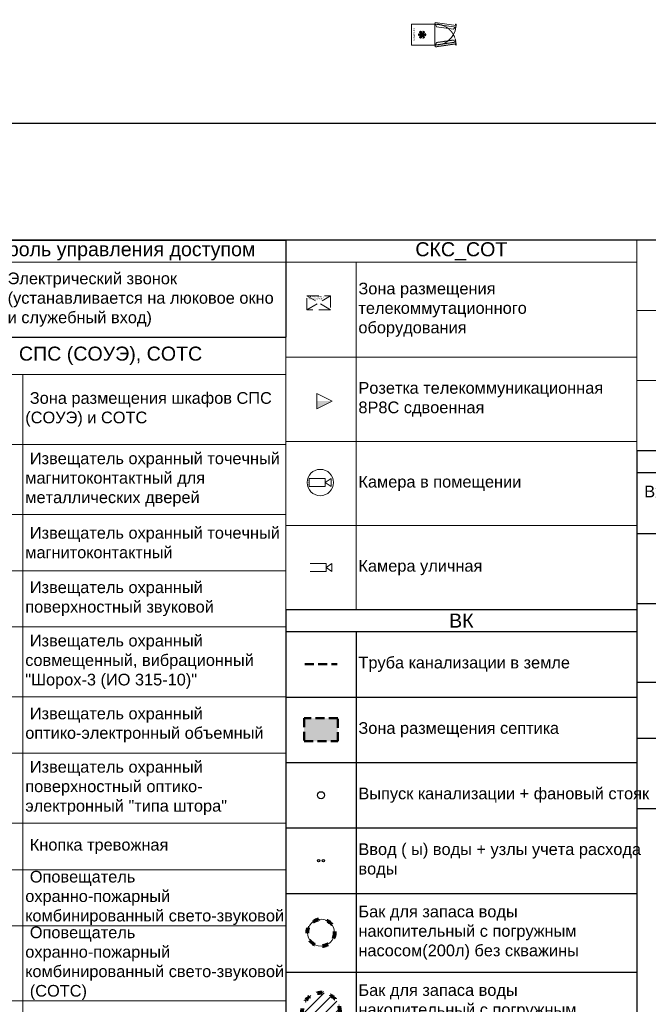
# Model space of a CAD drawing. Header units: millimetres. Extents: x -692150 to 2662533, y -95416 to 65084.
# Tile 467 of 656: x 379 to 13817, y -43801 to -22735. Entities that reach past the tile are written whole.
import ezdxf
from ezdxf import colors
from ezdxf.entities.mleader import LeaderData, LeaderLine
from ezdxf.math import Vec2, Vec3

# ---------------------------------------------------------------- set-up
doc = ezdxf.new("R2010")
doc.units = ezdxf.units.MM
doc.set_wipeout_variables(frame=1)
for name, pattern in [('( Hidden )', [0.375, 0.25, -0.125]), ('ACAD_ISO03W100', [30, 12, -18]), ('CACHE', [375, 250, -125]), ('HIDDENX2', [19.05, 12.7, -6.35])]:
    doc.linetypes.add(name, pattern=pattern)
doc.layers.get('Defpoints').update_dxf_attribs({"color": 30})
doc.layers.add('09_АР_Мебель', color=7, linetype='Continuous', lineweight=9, true_color=0x000000)
doc.layers.add('1. ПОДЛОЖКА', color=7, linetype='Continuous', lineweight=0, true_color=0x9b9292)
doc.layers.add('11_АР_Номер мебели', color=1, linetype='Continuous', lineweight=13, plot=False)
for name, color, linetype, lineweight in [('20_АР_Сантехника', 250, 'Continuous', 0), ('Свет', 7, 'Continuous', 35), ('СОТ', 7, 'Continuous', 9)]:
    doc.layers.add(name, color=color, linetype=linetype, lineweight=lineweight)
doc.layers.add('Wipeout', color=7, linetype='Continuous')
doc.layers.add('ВК', color=7, linetype='Continuous')
doc.styles.add('_ТЕКСТОВЫЙ', font='arial.ttf', dxfattribs={"width": 0.8})
doc.styles.add('AEP', font='arial.ttf')
doc.styles.add('HVAC_AEP', font='arial.ttf')
doc.styles.add('SB', font='mipgost.shx')
doc.styles.get("Standard").update_dxf_attribs({"font": 'arial.ttf'})

# ---------------------------------------------------------------- blocks, each defined once
blk = doc.blocks.new('A$C718078F5')
at = {"layer": 'ВК', "color": 162, "linetype": 'HIDDENX2', "lineweight": 50, "ltscale": 15, "true_color": 0x002eb8}
blk.add_lwpolyline([(-687, 0), (0, 0)], dxfattribs=at)
blk = doc.blocks.new('A$C7FEF6D7D')
at = {"layer": 'ВК', "lineweight": 30, "true_color": 0xffffff}
h = blk.add_hatch(color=7, dxfattribs=at)
h.dxf.hatch_style = 1
h.paths.add_polyline_path([(0, 0), (719, 0), (719, 490), (0, 490)])
at = {"layer": 'ВК', "color": 162, "linetype": 'HIDDENX2', "lineweight": 50, "ltscale": 15, "true_color": 0x002eb8}
blk.add_lwpolyline([(0, 0), (719, 0), (719, 490), (0, 490)], close=True, dxfattribs=at)
blk = doc.blocks.new('A$C27AF37FD')
at = {"layer": 'ВК', "color": 6, "lineweight": 30}
blk.add_circle((-61, -44), 75, dxfattribs=at)
blk = doc.blocks.new('A$C562C2BC0')
at = {"layer": 'ВК', "color": 1, "lineweight": 30, "true_color": 0xff0a0a}
blk.add_circle((-101, 25), 25, dxfattribs=at)
at = {"layer": 'ВК', "color": 170, "lineweight": 30}
blk.add_circle((0, 25), 25, dxfattribs=at)
blk = doc.blocks.new('A$C0CBB4A9A')
at = {"layer": '1. ПОДЛОЖКА'}
blk.add_circle((0, 0), 290, dxfattribs=at)
at = {"layer": 'ВК', "color": 30, "linetype": 'ACAD_ISO03W100', "lineweight": 80, "ltscale": 10, "true_color": 0xff8000}
blk.add_circle((0, 0), 290, dxfattribs=at)
blk = doc.blocks.new('A$C071C39A0')
at = {"true_color": 0xff8000}
h = blk.add_hatch(dxfattribs=at)
h.set_pattern_fill('ANSI31', color=30, scale=50)
h.set_pattern_definition([(45, (-15265.88, 49237.48), (-112.2532, 112.2532), [])])
edge = h.paths.add_edge_path()
edge.add_arc((0, 0), 400, 0, 360)
at = {"layer": 'ВК', "color": 30, "linetype": 'ACAD_ISO03W100', "lineweight": 80, "ltscale": 10, "true_color": 0xff8000}
blk.add_circle((0, 0), 400, dxfattribs=at)
blk = doc.blocks.new('A$C31D87A00')
at = {"layer": '1. ПОДЛОЖКА', "flags": 128}
for points in [[(0, -159), (0, 159, -0.088516), (179, 190, -0.216396), (231, 156), (443, 178)], [(0, 159), (0, -159, 0.088516), (179, -190, 0.236942), (231, -156), (443, -178)], [(231, 156, 0.100176), (231, -156, -2.834723)], [(280, 122), (280, -122, 0.234943), (548, -166, 0.79706), (548, 165, 0.235162), (280, 122, 0.760119)]]:
    blk.add_lwpolyline(points, format="xyb", dxfattribs=at)
blk.add_lwpolyline([(280, 112), (280, -113, 0.238364), (546, -158, 0.798234), (546, 157, 0.238588)], format="xyb", close=True, dxfattribs=at)
at = {"layer": '1. ПОДЛОЖКА'}
blk.add_circle((132, 0), 15, dxfattribs=at)
at = {"layer": '20_АР_Сантехника', "flags": 128}
for points in [[(0, -159), (0, 159, -0.088516), (179, 190, -0.216396), (231, 156), (443, 178)], [(0, 159), (0, -159, 0.088516), (179, -190, 0.236942), (231, -156), (443, -178)], [(231, 156, 0.100176), (231, -156, -2.834723)], [(280, 122), (280, -122, 0.234943), (548, -166, 0.79706), (548, 165, 0.235162), (280, 122, 0.760119)]]:
    blk.add_lwpolyline(points, format="xyb", dxfattribs=at)
blk.add_lwpolyline([(280, 112), (280, -113, 0.238364), (546, -158, 0.798234), (546, 157, 0.238588)], format="xyb", close=True, dxfattribs=at)
at = {"layer": '20_АР_Сантехника'}
blk.add_circle((132, 0), 15, dxfattribs=at)
blk = doc.blocks.new('A$C13E67AF4')
at = {"layer": '1. ПОДЛОЖКА', "flags": 128}
for points in [[(240, 160), (0, 0), (240, -160)], [(240, 160), (443, 178)], [(240, -160), (240, 160)], [(240, -160), (443, -178)]]:
    blk.add_lwpolyline(points, dxfattribs=at)
blk.add_lwpolyline([(280, 122), (280, -122, 0.234943), (548, -166, 0.79706), (548, 165, 0.235162), (280, 122, 0.760119)], format="xyb", dxfattribs=at)
blk.add_lwpolyline([(280, 112), (280, -113, 0.238364), (546, -158, 0.798234), (546, 157, 0.238588)], format="xyb", close=True, dxfattribs=at)
at = {"layer": '1. ПОДЛОЖКА'}
blk.add_circle((132, 0), 15, dxfattribs=at)
at = {"layer": '20_АР_Сантехника', "flags": 128}
for points in [[(240, 160), (0, 0), (240, -160)], [(240, 160), (443, 178)], [(240, -160), (240, 160)], [(240, -160), (443, -178)]]:
    blk.add_lwpolyline(points, dxfattribs=at)
blk.add_lwpolyline([(280, 122), (280, -122, 0.234943), (548, -166, 0.79706), (548, 165, 0.235162), (280, 122, 0.760119)], format="xyb", dxfattribs=at)
blk.add_lwpolyline([(280, 112), (280, -113, 0.238364), (546, -158, 0.798234), (546, 157, 0.238588)], format="xyb", close=True, dxfattribs=at)
at = {"layer": '20_АР_Сантехника'}
blk.add_circle((132, 0), 15, dxfattribs=at)
blk = doc.blocks.new('A$C62AB405E')
at = {"layer": '1. ПОДЛОЖКА', "flags": 128}
for points in [[(-240, 0), (240, 0, -0.414214), (300, -60), (300, -440, -0.414214), (240, -500), (-240, -500, -0.414214), (-300, -440), (-300, -60, -0.414214)], [(-240, -73), (240, -73, -0.414214), (270, -103), (270, -440, -0.414214), (240, -470), (-240, -470, -0.414214), (-270, -440), (-270, -103, -0.414214)], [(35, -207, -0.967996), (-58, -207, -0.967996)]]:
    blk.add_lwpolyline(points, format="xyb", close=True, dxfattribs=at)
blk.add_lwpolyline([(-284, 0), (284, 0), (284, -38), (-284, -38)], close=True, dxfattribs=at)
at = {"layer": '20_АР_Сантехника', "flags": 128}
for points in [[(-240, 0), (240, 0, -0.414214), (300, -60), (300, -440, -0.414214), (240, -500), (-240, -500, -0.414214), (-300, -440), (-300, -60, -0.414214)], [(-240, -73), (240, -73, -0.414214), (270, -103), (270, -440, -0.414214), (240, -470), (-240, -470, -0.414214), (-270, -440), (-270, -103, -0.414214)], [(35, -207, -0.967996), (-58, -207, -0.967996)]]:
    blk.add_lwpolyline(points, format="xyb", close=True, dxfattribs=at)
blk.add_lwpolyline([(-284, 0), (284, 0), (284, -38), (-284, -38)], close=True, dxfattribs=at)
blk = doc.blocks.new('*T191')
at = {"color": 0, "linetype": 'ByBlock', "lineweight": -2, "transparency": 16777216}
for p, q in [((0, 0), (7500, 0)), ((0, 0), (0, -13803)), ((7500, 0), (7500, -13803)), ((0, -470), (7500, -470)), ((1500, -470), (1500, -13803)), ((0, -1870), (7500, -1870)), ((0, -3270), (7500, -3270)), ((0, -4670), (7500, -4670)), ((0, -6070), (7500, -6070)), ((0, -7753), (7500, -7753)), ((0, -9435), (7500, -9435)), ((0, -10835), (7500, -10835)), ((0, -12235), (7500, -12235)), ((0, -13803), (7500, -13803))]:
    blk.add_line(p, q, dxfattribs=at)
at = {"color": 0, "lineweight": 15, "transparency": 16777216}
for name, p in [('A$C718078F5', (1093, -1170)), ('A$C7FEF6D7D', (390, -2815)), ('A$C27AF37FD', (811, -3926)), ('A$C562C2BC0', (800, -5395)), ('A$C0CBB4A9A', (750, -6912)), ('A$C071C39A0', (750, -8594)), ('A$C31D87A00', (410, -10135)), ('A$C13E67AF4', (410, -11535)), ('A$C62AB405E', (750, -12769))]:
    blk.add_blockref(name, p, dxfattribs=at)
at = {"color": 0, "lineweight": 15, "transparency": 16777216, "style": 'HVAC_AEP'}
for s, insert, char_height, width, attachment_point in [('{\\C256;ВК}', (3750, -235), 300, 7497, 5), ('Труба канализации в земле', (1550, -1170), 250, 5900, 4), ('Зона размещения септика', (1550, -2570), 250, 5900, 4), ('Выпуск канализации + фановый стояк', (1550, -3970), 250, 5900, 4), ('Ввод ( ы) воды + узлы учета расхода^Jводы', (1550, -5370), 250, 5900, 4), ('Бак для запаса воды накопительный с погружным насосом(200л) без скважины', (1550, -6912), 250, 5900, 4), ('Бак для запаса воды накопительный с погружным насосом(100л) со скважиной', (1550, -8594), 250, 5900, 4), ('Унитаз', (1550, -10135), 250, 5900, 4), ('Унитаз угловой', (1550, -11535), 250, 5900, 4), ('Раковина прямоугольная с зеркалом', (1550, -13019), 250, 5900, 4)]:
    blk.add_mtext(s, dxfattribs=dict(at, insert=insert, char_height=char_height, width=width, attachment_point=attachment_point))
blk = doc.blocks.new('A$C0FE146CA')
at = {"layer": '1. ПОДЛОЖКА', "flags": 128}
for points in [[(0, 0), (-289, -185)], [(-289, -185), (0, 0)], [(0, 0), (287, -187)], [(16, -25), (0, 0)], [(-289, -185), (-302, -316), (-298, -352), (-283, -386), (-260, -418), (-229, -446), (-191, -469), (-148, -486), (-101, -496), (48, -500), (96, -496), (143, -486), (187, -469), (224, -446), (256, -418), (279, -386), (293, -352), (298, -316), (287, -187)], [(-273, -210), (-289, -185)], [(-273, -210), (16, -25)], [(-227, -114), (-227, -114)], [(222, -114), (222, -114)], [(187, -469), (143, -486)], [(224, -446), (187, -469)]]:
    blk.add_lwpolyline(points, dxfattribs=at)
blk.add_lwpolyline([(187, -167), (158, -151), (124, -138), (87, -130), (47, -127), (-92, -130), (-129, -138), (-163, -151), (-191, -167), (-214, -186), (-229, -207), (-237, -226), (-241, -314), (-238, -337), (-229, -357), (-214, -378), (-191, -397), (-163, -413), (-129, -426), (-92, -434), (47, -437), (87, -434), (124, -426), (158, -413), (187, -397), (209, -378), (225, -357), (234, -336), (237, -314), (233, -226), (225, -207), (209, -186)], close=True, dxfattribs=at)
blk.add_lwpolyline([(41, -261, -0.967996), (-51, -261, -0.967996)], format="xyb", close=True, dxfattribs=at)
at = {"layer": '20_АР_Сантехника', "flags": 128}
for points in [[(0, 0), (-289, -185)], [(-289, -185), (0, 0)], [(0, 0), (287, -187)], [(16, -25), (0, 0)], [(-289, -185), (-302, -316), (-298, -352), (-283, -386), (-260, -418), (-229, -446), (-191, -469), (-148, -486), (-101, -496), (48, -500), (96, -496), (143, -486), (187, -469), (224, -446), (256, -418), (279, -386), (293, -352), (298, -316), (287, -187)], [(-273, -210), (-289, -185)], [(-273, -210), (16, -25)], [(-227, -114), (-227, -114)], [(222, -114), (222, -114)], [(187, -469), (143, -486)], [(224, -446), (187, -469)]]:
    blk.add_lwpolyline(points, dxfattribs=at)
blk.add_lwpolyline([(187, -167), (158, -151), (124, -138), (87, -130), (47, -127), (-92, -130), (-129, -138), (-163, -151), (-191, -167), (-214, -186), (-229, -207), (-237, -226), (-241, -314), (-238, -337), (-229, -357), (-214, -378), (-191, -397), (-163, -413), (-129, -426), (-92, -434), (47, -437), (87, -434), (124, -426), (158, -413), (187, -397), (209, -378), (225, -357), (234, -336), (237, -314), (233, -226), (225, -207), (209, -186)], close=True, dxfattribs=at)
blk.add_lwpolyline([(41, -261, -0.967996), (-51, -261, -0.967996)], format="xyb", close=True, dxfattribs=at)
blk = doc.blocks.new('A$C436D765E')
at = {"layer": '09_АР_Мебель', "lineweight": 0}
for radius in [200, 150]:
    blk.add_circle((0, 0), radius, dxfattribs=at)
at = {"layer": '1. ПОДЛОЖКА'}
for radius in [200, 150]:
    blk.add_circle((0, 0), radius, dxfattribs=at)
at = {"layer": 'ВК', "color": 162, "lineweight": 30, "true_color": 0x002eb8}
for radius in [200, 150]:
    blk.add_circle((0, 0), radius, dxfattribs=at)
blk = doc.blocks.new('Мойка кухонная LIGHT')
at = {"layer": '09_АР_Мебель'}
for p, q in [((600, 0), (0, 0)), ((0, 0), (0, -600)), ((600, 0), (600, -600)), ((38, -545), (38, -55)), ((247, -138), (38, -138)), ((545, -38), (55, -38)), ((75, -495), (75, -204)), ((242, -174), (105, -174)), ((286, -79), (238, -152)), ((267, -122), (244, -157)), ((281, -131), (257, -165)), ((277, -138), (257, -138)), ((279, -174), (259, -174)), ((314, -97), (264, -170)), ((278, -88), (278, -91)), ((278, -119), (278, -135)), ((279, -148), (280, -308)), ((322, -88), (320, -308)), ((495, -174), (321, -174)), ((562, -138), (322, -138)), ((525, -204), (525, -495)), ((562, -55), (562, -545)), ((0, -600), (600, -600)), ((545, -562), (55, -562)), ((495, -525), (105, -525))]:
    blk.add_line(p, q, dxfattribs=at)
at = {"layer": '09_АР_Мебель', "linetype": 'ACAD_ISO03W100'}
for p, q in [((0, -600), (0, -1199)), ((30, -1199), (30, -600)), ((-1, -1200), (29, -1200))]:
    blk.add_line(p, q, dxfattribs=at)
at = {"layer": '09_АР_Мебель'}
for centre, radius, start, end in [((55, -55), 16.5, 90, 180), ((105, -204), 30, 90, 180), ((251, -161), 15.6, 145.9419, 325.9419), ((251, -161), 7.92, 145.9419, 325.9419), ((300, -242), 49.5, 114.986, 246.1598), ((274, -126), 8.34, 324.796, 147.0877), ((300, -88), 27.5, 322.5533, 199.6478), ((300, -88), 22, 358.8541, 181.1459), ((300, -88), 16.5, 324.796, 147.0877), ((300, -242), 49.5, 293.8402, 65.014), ((495, -204), 30, 0, 90), ((545, -55), 16.5, 0, 90), ((300, -242), 34.7, 126.7617, 234.3842), ((300, -242), 28.7, 157.0247, 202.9753), ((278, -233), 4.95, 75.0783, 157.0247), ((278, -251), 4.95, 202.9753, 288.3082), ((300, -308), 19.8, 180, 0), ((300, -242), 34.7, 305.6158, 53.2383), ((322, -251), 4.95, 251.6918, 337.0247), ((322, -233), 4.95, 22.9753, 104.9217), ((300, -242), 28.7, 337.0247, 22.9753), ((55, -545), 16.5, 180, 270), ((105, -495), 30, 180, 270), ((495, -495), 30, 270, 0), ((545, -545), 16.5, 270, 0)]:
    blk.add_arc(centre, radius, start, end, dxfattribs=at)
at = {"layer": '09_АР_Мебель', "linetype": 'ACAD_ISO03W100'}
blk.add_arc((16, -615), 584, 271.3957, 1.4851, dxfattribs=at)
at = {"layer": '1. ПОДЛОЖКА'}
for points in [[(0, 0), (600, 0), (600, -600), (0, -600)], [(516, -183), (31, -183), (31, -548), (516, -548)]]:
    blk.add_lwpolyline(points, close=True, dxfattribs=at)
blk.add_circle((285, -321), 49.6, dxfattribs=at)
at = {"flags": 1}
for tag, p in [('ДОП_ИНФОРМАЦИЯ', (190, 15)), ('КОД_ОБОРУДОВАНИЯ', (190, 67)), ('ДОГОВОР', (622, -94))]:
    blk.add_attdef(tag, p, '', height=25, dxfattribs=at)
at = {"layer": '09_АР_Мебель', "linetype": 'Continuous', "insert": (300, -467), "char_height": 35, "attachment_point": 5}
blk.add_mtext_dynamic_manual_height_columns('{\\C7;КУХОННАЯ ТУМБА НАПОЛЬНАЯ С МОЙКОЙ}', width=537.47, gutter_width=12.5, heights=[0], dxfattribs=at)
at = {"layer": '11_АР_Номер мебели'}
blk.add_attdef('Номер', (78, -701), '', height=100, dxfattribs=at)
blk = doc.blocks.new('*T205')
at = {"color": 0, "linetype": 'ByBlock', "lineweight": 9, "transparency": 16777216}
for p, q in [((0, 0), (7500, 0)), ((0, 0), (0, -4500)), ((1500, 0), (1500, -4500)), ((7500, 0), (7500, -4500)), ((0, -1500), (7500, -1500)), ((0, -3000), (7500, -3000)), ((0, -4500), (7500, -4500))]:
    blk.add_line(p, q, dxfattribs=at)
at = {"color": 0, "transparency": 16777216}
for name, p in [('A$C0FE146CA', (752, -500)), ('A$C436D765E', (750, -2250)), ('Мойка кухонная LIGHT', (450, -3150))]:
    blk.add_blockref(name, p, dxfattribs=at)
at = {"color": 0, "transparency": 16777216, "char_height": 250, "width": 5900, "attachment_point": 4, "style": 'HVAC_AEP'}
for s, insert in [('Раковина угловая с зеркалом', (1550, -750)), ('Водонагреватель электрический', (1550, -2250)), ('Раковина встроенная в тумбу (комната персонала) ', (1550, -3750))]:
    blk.add_mtext(s, dxfattribs=dict(at, insert=insert))
blk = doc.blocks.new('_Dot')
at = {"color": 0, "linetype": 'ByBlock', "lineweight": -2}
blk.add_line((-0.5, 0), (-1, 0), dxfattribs=at)
at = {"color": 0, "linetype": 'ByBlock', "const_width": 0.5}
blk.add_lwpolyline([(-0.25, 0, 1), (0.25, 0, 1)], format="xyb", close=True, dxfattribs=at)
blk = doc.blocks.new('A$C64025408')
at = {"layer": 'Свет', "true_color": 0xe5e878}
h = blk.add_hatch(color=61, dxfattribs=at)
h.dxf.hatch_style = 1
h.paths.add_polyline_path([(-300, -300), (300, -300), (300, 300), (-300, 300)])
at = {"layer": 'Свет', "color": 52, "true_color": 0xc8c92d}
blk.add_lwpolyline([(-300, -300), (300, -300), (300, 300), (-300, 300)], close=True, dxfattribs=at)
blk = doc.blocks.new('*T690')
at = {"color": 0, "linetype": 'ByBlock', "lineweight": -2, "transparency": 16777216}
for p, q in [((0, 0), (7500, 0)), ((0, 0), (0, -7654)), ((7500, 0), (7500, -7654)), ((0, -470), (7500, -470)), ((0, -1770), (1500, -1770)), ((1500, -1770), (1500, -4954)), ((0, -3270), (7500, -3270)), ((0, -4954), (7500, -4954)), ((0, -6154), (7500, -6154)), ((1500, -6154), (1500, -7654)), ((0, -7654), (7500, -7654))]:
    blk.add_line(p, q, dxfattribs=at)
at = {"color": 0, "linetype": 'ByBlock', "lineweight": 9, "transparency": 16777216}
blk.add_line((1500, -1770), (7500, -1770), dxfattribs=at)
at = {"color": 0, "lineweight": 15, "transparency": 16777216}
for p in [(750, -2520), (750, -4112)]:
    blk.add_blockref('A$C64025408', p, dxfattribs=at)
at = {"color": 0, "lineweight": 15, "transparency": 16777216, "style": 'HVAC_AEP'}
for s, insert, char_height, width, attachment_point in [('Освещение ', (3750, -235), 300, 7497, 5), ('Входной модуль, клиентская зона, бэк зона, сан.узел.', (3750, -1120), 250, 7497, 5), ('Тип №1. Светильник^Jсветодиодный накладной,^J595х595мм', (1550, -2520), 250, 5900, 4), ('Тип №1. Светильник^Jсветодиодный накладной,^J595х595мм, аварийного освещения {\\C256;с БАП(блоком аварийного питания)}.', (1550, -4112), 250, 5900, 4), ('Наружное освещение.', (3750, -5554), 250, 7497, 5), ('Тип №2. Светильник^Jсветодиодный накладной,^Jпрямоугольный', (1550, -6904), 250, 5900, 4)]:
    blk.add_mtext(s, dxfattribs=dict(at, insert=insert, char_height=char_height, width=width, attachment_point=attachment_point))
blk = doc.blocks.new('A$C039304F4')
at = {"true_color": 0x1f42c1}
h = blk.add_hatch(color=162, dxfattribs=at)
h.dxf.hatch_style = 1
h.paths.add_polyline_path([(-300, 0), (0, 0), (0, 300), (-300, 300)])
h.paths.add_polyline_path([(-49, 150, -1), (-251, 150, -1)], flags=16)
at = {"lineweight": 0, "true_color": 0xed1f24}
h = blk.add_hatch(color=240, dxfattribs=at)
h.dxf.hatch_style = 1
edge = h.paths.add_edge_path()
edge.add_arc((-150, 150), 101, 0, 360)
at = {"color": 162, "true_color": 0x1f42c1}
blk.add_lwpolyline([(-300, 0), (0, 0), (0, 300), (-300, 300)], close=True, dxfattribs=at)
at = {"color": 240, "lineweight": 0, "true_color": 0xed1f24}
blk.add_circle((-150, 150), 101, dxfattribs=at)
blk = doc.blocks.new('*T700')
at = {"color": 0, "linetype": 'ByBlock', "lineweight": -2, "transparency": 16777216}
for p, q in [((0, 0), (7497, 0)), ((0, 0), (0, -2069.6667)), ((7497, 0), (7497, -2069.6667)), ((1498.5, -469.6667), (1498.5, -2069.6667)), ((0, -2069.6667), (7497, -2069.6667))]:
    blk.add_line(p, q, dxfattribs=at)
at = {"color": 0, "linetype": 'ByBlock', "lineweight": 9, "transparency": 16777216}
blk.add_line((0, -469.6667), (7497, -469.6667), dxfattribs=at)
at = {"color": 0, "lineweight": 15, "transparency": 16777216, "xscale": 2, "yscale": 2, "zscale": 2}
blk.add_blockref('A$C039304F4', (1049.25, -1569.6667), dxfattribs=at)
at = {"color": 0, "lineweight": 15, "transparency": 16777216, "style": 'HVAC_AEP'}
for s, insert, char_height, width, attachment_point in [('{\\C256;Контроль управления доступом}', (3748.5, -234.83335), 300, 7494, 5), ('Электрический звонок (устанавливается на люковое окно и служебный вход)', (1548.5, -1269.6667), 250, 5898.5, 4)]:
    blk.add_mtext(s, dxfattribs=dict(at, insert=insert, char_height=char_height, width=width, attachment_point=attachment_point))
blk = doc.blocks.new('холодильник 450 х 500х1000')
at = {"layer": '09_АР_Мебель'}
for p, q in [((20089, 2542), (20024, 2097)), ((20061, 2091), (20127, 2537)), ((20067, 2533), (20088, 2529)), ((20096, 2542), (20069, 2546)), ((20127, 2537), (20089, 2542)), ((20098, 2541), (20096, 2542)), ((20171, 2491), (20116, 2122)), ((20124, 2522), (20171, 2491)), ((20063, 2106), (20116, 2122)), ((20024, 2097), (20061, 2091)), ((20061, 2091), (20511, 2091)), ((20061, 1591), (20061, 2091)), ((20511, 2091), (20511, 1591)), ((20210, 1842), (20219, 1846)), ((20218, 1829), (20210, 1842)), ((20210, 1791), (20218, 1804)), ((20219, 1786), (20210, 1791)), ((20214, 1849), (20221, 1862)), ((20219, 1846), (20214, 1849)), ((20214, 1784), (20219, 1786)), ((20221, 1771), (20214, 1784)), ((20216, 1840), (20226, 1846)), ((20219, 1834), (20216, 1840)), ((20216, 1793), (20219, 1799)), ((20226, 1786), (20216, 1793)), ((20234, 1838), (20218, 1829)), ((20218, 1804), (20234, 1795)), ((20219, 1851), (20223, 1857)), ((20226, 1846), (20219, 1851)), ((20234, 1842), (20219, 1834)), ((20219, 1799), (20234, 1791)), ((20219, 1782), (20226, 1786)), ((20223, 1776), (20219, 1782)), ((20221, 1862), (20226, 1859)), ((20226, 1773), (20221, 1771)), ((20223, 1857), (20230, 1853)), ((20230, 1780), (20223, 1776)), ((20226, 1859), (20226, 1869)), ((20226, 1869), (20241, 1869)), ((20226, 1764), (20226, 1773)), ((20241, 1764), (20226, 1764)), ((20230, 1853), (20230, 1865)), ((20230, 1865), (20237, 1865)), ((20230, 1768), (20230, 1780)), ((20237, 1768), (20230, 1768)), ((20252, 1831), (20234, 1842)), ((20245, 1831), (20234, 1838)), ((20234, 1791), (20252, 1801)), ((20234, 1795), (20245, 1801)), ((20237, 1865), (20237, 1849)), ((20237, 1849), (20256, 1838)), ((20256, 1795), (20237, 1784)), ((20237, 1784), (20237, 1768)), ((20240, 1829), (20245, 1831)), ((20247, 1816), (20240, 1829)), ((20240, 1804), (20247, 1816)), ((20245, 1801), (20240, 1804)), ((20241, 1869), (20241, 1851)), ((20241, 1851), (20252, 1844)), ((20252, 1788), (20241, 1782)), ((20241, 1782), (20241, 1764)), ((20245, 1827), (20252, 1831)), ((20249, 1821), (20245, 1827)), ((20245, 1806), (20249, 1812)), ((20252, 1801), (20245, 1806)), ((20260, 1827), (20249, 1821)), ((20260, 1823), (20249, 1816)), ((20249, 1816), (20260, 1810)), ((20249, 1812), (20260, 1806)), ((20252, 1844), (20252, 1850)), ((20252, 1850), (20266, 1850)), ((20252, 1783), (20252, 1788)), ((20266, 1783), (20252, 1783)), ((20256, 1838), (20256, 1846)), ((20256, 1846), (20263, 1846)), ((20256, 1786), (20256, 1795)), ((20263, 1786), (20256, 1786)), ((20278, 1816), (20260, 1827)), ((20271, 1816), (20260, 1823)), ((20260, 1806), (20278, 1816)), ((20260, 1810), (20271, 1816)), ((20262, 1881), (20270, 1894)), ((20278, 1872), (20262, 1881)), ((20262, 1752), (20278, 1761)), ((20270, 1739), (20262, 1752)), ((20263, 1846), (20263, 1834)), ((20263, 1834), (20282, 1823)), ((20282, 1810), (20263, 1799)), ((20263, 1799), (20263, 1786)), ((20266, 1850), (20273, 1862)), ((20273, 1771), (20266, 1783)), ((20278, 1842), (20267, 1848)), ((20267, 1848), (20267, 1836)), ((20267, 1836), (20278, 1829)), ((20278, 1803), (20267, 1797)), ((20267, 1797), (20267, 1784)), ((20267, 1784), (20278, 1791)), ((20271, 1889), (20268, 1883)), ((20268, 1883), (20271, 1889)), ((20282, 1874), (20268, 1883)), ((20282, 1874), (20268, 1883)), ((20268, 1750), (20282, 1759)), ((20271, 1744), (20268, 1750)), ((20270, 1894), (20278, 1889)), ((20278, 1743), (20270, 1739)), ((20271, 1889), (20282, 1883)), ((20271, 1851), (20275, 1857)), ((20271, 1851), (20275, 1857)), ((20282, 1844), (20271, 1851)), ((20282, 1844), (20271, 1851)), ((20271, 1782), (20282, 1789)), ((20275, 1776), (20271, 1782)), ((20282, 1750), (20271, 1744)), ((20273, 1862), (20278, 1859)), ((20278, 1773), (20273, 1771)), ((20282, 1853), (20275, 1857)), ((20275, 1857), (20282, 1853)), ((20282, 1780), (20275, 1776)), ((20278, 1889), (20278, 1895)), ((20278, 1895), (20293, 1895)), ((20278, 1859), (20278, 1872)), ((20278, 1829), (20278, 1842)), ((20278, 1791), (20278, 1803)), ((20278, 1761), (20278, 1773)), ((20278, 1738), (20278, 1743)), ((20293, 1738), (20278, 1738)), ((20282, 1883), (20282, 1891)), ((20282, 1891), (20289, 1891)), ((20282, 1874), (20282, 1853)), ((20282, 1853), (20282, 1874)), ((20282, 1823), (20282, 1844)), ((20282, 1789), (20282, 1810)), ((20282, 1759), (20282, 1780)), ((20282, 1741), (20282, 1750)), ((20289, 1741), (20282, 1741)), ((20289, 1891), (20289, 1883)), ((20289, 1883), (20300, 1889)), ((20289, 1874), (20304, 1883)), ((20304, 1883), (20289, 1874)), ((20289, 1874), (20289, 1853)), ((20289, 1874), (20289, 1853)), ((20289, 1853), (20297, 1857)), ((20289, 1853), (20297, 1857)), ((20289, 1844), (20300, 1851)), ((20300, 1851), (20289, 1844)), ((20289, 1844), (20289, 1823)), ((20289, 1823), (20308, 1834)), ((20308, 1799), (20289, 1810)), ((20289, 1810), (20289, 1789)), ((20289, 1789), (20300, 1782)), ((20297, 1776), (20289, 1780)), ((20289, 1780), (20289, 1759)), ((20289, 1759), (20304, 1750)), ((20300, 1744), (20289, 1750)), ((20289, 1750), (20289, 1741)), ((20293, 1895), (20293, 1889)), ((20293, 1889), (20301, 1894)), ((20309, 1881), (20293, 1872)), ((20293, 1872), (20293, 1859)), ((20293, 1859), (20298, 1862)), ((20304, 1848), (20293, 1842)), ((20293, 1842), (20293, 1829)), ((20293, 1829), (20304, 1836)), ((20312, 1827), (20293, 1816)), ((20293, 1816), (20312, 1806)), ((20293, 1803), (20293, 1791)), ((20304, 1797), (20293, 1803)), ((20293, 1791), (20304, 1784)), ((20298, 1771), (20293, 1773)), ((20293, 1773), (20293, 1761)), ((20293, 1761), (20309, 1752)), ((20301, 1739), (20293, 1743)), ((20293, 1743), (20293, 1738)), ((20300, 1851), (20297, 1857)), ((20297, 1857), (20300, 1851)), ((20300, 1782), (20297, 1776)), ((20298, 1862), (20305, 1850)), ((20305, 1783), (20298, 1771)), ((20300, 1889), (20304, 1883)), ((20300, 1889), (20304, 1883)), ((20304, 1750), (20300, 1744)), ((20301, 1894), (20309, 1881)), ((20312, 1823), (20301, 1816)), ((20301, 1816), (20312, 1810)), ((20309, 1752), (20301, 1739)), ((20304, 1836), (20304, 1848)), ((20304, 1784), (20304, 1797)), ((20305, 1850), (20319, 1850)), ((20319, 1783), (20305, 1783)), ((20308, 1834), (20308, 1846)), ((20308, 1846), (20315, 1846)), ((20308, 1786), (20308, 1799)), ((20315, 1786), (20308, 1786)), ((20323, 1821), (20312, 1827)), ((20323, 1816), (20312, 1823)), ((20312, 1810), (20323, 1816)), ((20312, 1806), (20323, 1812)), ((20315, 1838), (20334, 1849)), ((20315, 1846), (20315, 1838)), ((20334, 1784), (20315, 1795)), ((20315, 1795), (20315, 1786)), ((20319, 1844), (20330, 1851)), ((20319, 1850), (20319, 1844)), ((20338, 1842), (20319, 1831)), ((20319, 1831), (20326, 1827)), ((20326, 1806), (20319, 1801)), ((20319, 1801), (20338, 1791)), ((20330, 1782), (20319, 1788)), ((20319, 1788), (20319, 1783)), ((20326, 1827), (20323, 1821)), ((20323, 1812), (20326, 1806)), ((20332, 1829), (20325, 1816)), ((20325, 1816), (20332, 1804)), ((20338, 1838), (20327, 1831)), ((20327, 1831), (20332, 1829)), ((20332, 1804), (20327, 1801)), ((20327, 1801), (20338, 1795)), ((20330, 1851), (20330, 1869)), ((20330, 1869), (20345, 1869)), ((20330, 1764), (20330, 1782)), ((20345, 1764), (20330, 1764)), ((20334, 1849), (20334, 1865)), ((20334, 1865), (20341, 1865)), ((20334, 1768), (20334, 1784)), ((20341, 1768), (20334, 1768)), ((20352, 1834), (20338, 1842)), ((20353, 1829), (20338, 1838)), ((20338, 1795), (20353, 1804)), ((20338, 1791), (20352, 1799)), ((20341, 1865), (20341, 1853)), ((20341, 1853), (20349, 1857)), ((20349, 1776), (20341, 1780)), ((20341, 1780), (20341, 1768)), ((20345, 1869), (20345, 1859)), ((20345, 1859), (20350, 1862)), ((20352, 1851), (20345, 1846)), ((20345, 1846), (20356, 1840)), ((20356, 1793), (20345, 1786)), ((20345, 1786), (20352, 1782)), ((20350, 1771), (20345, 1773)), ((20345, 1773), (20345, 1764)), ((20349, 1857), (20352, 1851)), ((20352, 1782), (20349, 1776)), ((20350, 1862), (20358, 1849)), ((20358, 1784), (20350, 1771)), ((20356, 1840), (20352, 1834)), ((20352, 1799), (20356, 1793)), ((20358, 1849), (20353, 1846)), ((20353, 1846), (20361, 1842)), ((20361, 1842), (20353, 1829)), ((20353, 1804), (20361, 1791)), ((20361, 1791), (20353, 1786)), ((20353, 1786), (20358, 1784)), ((20511, 1591), (20061, 1591))]:
    blk.add_line(p, q, dxfattribs=at)
at = {"layer": '09_АР_Мебель', "color": 254, "linetype": '( Hidden )', "lineweight": 0, "ltscale": 2}
for p, q in [((20445, 2537), (20482, 2542)), ((20511, 2091), (20445, 2537)), ((20473, 2541), (20475, 2542)), ((20475, 2542), (20503, 2546)), ((20482, 2542), (20548, 2097)), ((20505, 2533), (20484, 2529)), ((20447, 2522), (20401, 2491)), ((20401, 2491), (20455, 2122)), ((20508, 2106), (20455, 2122)), ((20548, 2097), (20511, 2091))]:
    blk.add_line(p, q, dxfattribs=at)
for centre, radius, start, end in [((20495, 2105), 435, 96.6457, 181.7792), ((20504, 2539), 7.03, 277.6249, 99.2248)]:
    blk.add_arc(centre, radius, start, end, dxfattribs=at)
at = {"layer": '09_АР_Мебель'}
blk.add_arc((20068, 2539), 7.03, 80.7752, 262.3751, dxfattribs=at)
at = {"layer": '09_АР_Мебель', "lineweight": 0}
blk.add_arc((20076, 2105), 435, 358.2208, 83.3543, dxfattribs=at)
at = {"layer": '1. ПОДЛОЖКА'}
blk.add_lwpolyline([(20061, 1591), (20511, 1591), (20511, 2091), (20061, 2091)], close=True, dxfattribs=at)
for points in [[(20353, 1804), (20218, 1804)], [(20258, 1827), (20334, 1780)], [(20268, 1771), (20323, 1837)], [(20302, 1747), (20288, 1867)]]:
    blk.add_lwpolyline(points, dxfattribs=at)
at = {"layer": '09_АР_Мебель', "insert": (20286, 1629), "char_height": 26.25, "attachment_point": 2, "rotation": 180}
blk.add_mtext_dynamic_manual_height_columns('{\\C7;ХОЛОДИЛЬНИК}', width=500, gutter_width=12.5, heights=[0], dxfattribs=at)
blk = doc.blocks.new('Коммутационный шкаф настенный')
at = {"color": 240, "linetype": 'CACHE', "lineweight": 9, "true_color": 0xed1f24}
for p, q in [((500, 300), (0, 600)), ((0, 300), (500, 600))]:
    blk.add_line(p, q, dxfattribs=at)
blk.add_lwpolyline([(0, 600), (500, 600), (500, 300), (0, 300)], close=True, dxfattribs=at)
at = {"layer": '1. ПОДЛОЖКА', "color": 240, "linetype": 'CACHE', "lineweight": -2, "true_color": 0xed1f24}
for p, q in [((500, 300), (0, 600)), ((0, 300), (500, 600))]:
    blk.add_line(p, q, dxfattribs=at)
blk.add_lwpolyline([(0, 600), (500, 600), (500, 300), (0, 300)], close=True, dxfattribs=at)
at = {"layer": 'СОТ', "color": 240, "linetype": 'CACHE', "lineweight": -2, "true_color": 0xed1f24}
for p, q in [((500, 300), (0, 600)), ((0, 300), (500, 600))]:
    blk.add_line(p, q, dxfattribs=at)
blk.add_lwpolyline([(0, 600), (500, 600), (500, 300), (0, 300)], close=True, dxfattribs=at)
at = {"layer": '09_АР_Мебель', "insert": (22, 591), "char_height": 26.25, "attachment_point": 1}
blk.add_mtext_dynamic_manual_height_columns('{\\C7;КОММУТАЦИОННОЕ\\PОБОРУДОВАНИЕ}', width=836.21, gutter_width=12.5, heights=[0], dxfattribs=at)
at = {"layer": 'СОТ', "flags": 1}
for tag, p in [('ДОП_ИНФОРМАЦИЯ', (0, 676)), ('КОД_ОБОРУДОВАНИЯ', (0, 729)), ('ДОГОВОР', (3, 628))]:
    blk.add_attdef(tag, p, '', height=25, dxfattribs=at)
blk = doc.blocks.new('lvs-02')
at = {"linetype": 'ByBlock', "lineweight": -2}
h = blk.add_hatch(color=0, dxfattribs=at)
h.dxf.hatch_style = 1
h.paths.add_polyline_path([(0, 0), (0, -2), (4, 0)])
at = {"color": 0, "linetype": 'ByBlock', "lineweight": -2}
for p, q in [((0, 2), (0, -2)), ((0, -2), (0, 2)), ((0, 2), (4, 0)), ((4, 0), (0, -2))]:
    blk.add_line(p, q, dxfattribs=at)
at = {"ltscale": 100, "style": 'SB'}
blk.add_attdef('НАИМЕНОВАНИЕ', (0, 1.5), '', height=0.25, dxfattribs=at)
blk = doc.blocks.new('*E1401')
blk.add_wipeout([(0, -2), (0, 2), (8, 2), (8, -2)]).dxf.layer = 'Wipeout'
blk.add_wipeout([(8, 0), (11, 2), (11, -2)]).dxf.layer = 'Wipeout'
blk = doc.blocks.new('A$C055B66AC')
at = {"layer": 'СОТ', "color": 10, "ltscale": 20, "xscale": 85.44921875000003, "yscale": 85.44921875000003, "zscale": 8.544921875}
blk.add_blockref('*E1401', (-39, 212), dxfattribs=at)
at = {"color": 10, "lineweight": 15, "ltscale": 100}
blk.add_circle((440, 211), 564, dxfattribs=at)
at = {"layer": 'СОТ', "color": 10, "linetype": 'ByBlock', "lineweight": -2}
for p, q in [((-39, 41), (-39, 383)), ((-39, 383), (645, 383)), ((645, 41), (-39, 41)), ((645, 212), (901, 383)), ((645, 383), (645, 41)), ((901, 41), (645, 212)), ((901, 383), (901, 41))]:
    blk.add_line(p, q, dxfattribs=at)
at = {"layer": 'СОТ', "color": 10, "ltscale": 100}
for p in [(-39, 297), (-39, 212), (-39, 126)]:
    blk.add_point(p, dxfattribs=at)
blk = doc.blocks.new('*E157')
blk.add_wipeout([(0, -2), (0, 2), (8, 2), (8, -2)]).dxf.layer = 'Wipeout'
blk.add_wipeout([(8, 0), (11, 2), (11, -2)]).dxf.layer = 'Wipeout'
blk = doc.blocks.new('A$C29706B3A')
at = {"layer": 'СОТ', "color": 5, "ltscale": 20, "true_color": 0x111cee, "xscale": 85.44921875, "yscale": 85.44921875, "zscale": 8.544921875}
blk.add_blockref('*E157', (0, -171), dxfattribs=at)
at = {"layer": 'СОТ', "color": 5, "linetype": 'ByBlock', "lineweight": -2, "true_color": 0x111cee}
for p, q in [((0, 0), (684, 0)), ((684, -171), (940, 0)), ((684, 0), (684, -342)), ((940, 0), (940, -342)), ((684, -342), (0, -342)), ((940, -342), (684, -171))]:
    blk.add_line(p, q, dxfattribs=at)

msp = doc.modelspace()

# ---------------------------------------------------------------- linework, layer by layer
at = {"lineweight": 15}
for p, q in [((6069.9, -27455.1), (13569.9, -27455.1)), ((6069.9, -27455.1), (6069.9, -35357.5)), ((13569.9, -27455.1), (13569.9, -35357.5)), ((6069.9, -27924.8), (13569.9, -27924.8)), ((7569.9, -27924.8), (7569.9, -35357.5)), ((-1427.1, -29524.8), (6069.9, -29524.8)), ((6069.9, -29524.8), (6069.9, -46124.8)), ((6069.9, -29957.5), (13569.9, -29957.5)), ((-1427.1, -30324.8), (6069.9, -30324.8)), ((447.9, -30324.8), (447.9, -46124.8)), ((6069.9, -31757.5), (13569.9, -31757.5)), ((-1427.1, -31824.8), (6069.9, -31824.8)), ((-1427.1, -33324.8), (6069.9, -33324.8)), ((6069.9, -33557.5), (13569.9, -33557.5)), ((-1427.1, -34524.8), (6069.9, -34524.8)), ((6069.9, -35357.5), (13569.9, -35357.5)), ((-1427.1, -35724.8), (6069.9, -35724.8)), ((-1427.1, -37224.8), (6069.9, -37224.8)), ((-1427.1, -38424.8), (6069.9, -38424.8)), ((-1427.1, -39924.8), (6069.9, -39924.8)), ((-1427.1, -40924.8), (6069.9, -40924.8)), ((-1427.1, -42124.8), (6069.9, -42124.8)), ((-1427.1, -43724.8), (6069.9, -43724.8))]:
    msp.add_line(p, q, dxfattribs=at)
at = {"layer": 'Defpoints', "color": 1}
msp.add_lwpolyline([(-158394.8, -24951.8), (39622.9, -24951.8), (39622.9, -57789.5), (-158394.8, -57789.5)], close=True, dxfattribs=at)
at = {"layer": 'Defpoints'}
msp.add_lwpolyline([(39622.9, -27455.1), (-153407.1, -27455.1)], dxfattribs=at)

# ---------------------------------------------------------------- block references
at = {"color": 0, "rotation": 269.9999999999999}
msp.add_blockref('холодильник 450 х 500х1000', (7164.9, -2768.9), dxfattribs=at)
for name, p in [('*T700', (-1427.1, -27455.1)), ('*T205', (13572.9, -27455.1)), ('*T690', (13572.9, -31955.1)), ('*T191', (6069.9, -35357.5))]:
    msp.add_blockref(name, p)
at = {"lineweight": 15}
msp.add_blockref('Коммутационный шкаф настенный', (6520.5, -29241.1), dxfattribs=at)
at = {"color": 170, "lineweight": 15, "xscale": 82, "yscale": 82, "zscale": 82}
msp.add_blockref('lvs-02', (6730.7, -30895.6), dxfattribs=at)

# ---------------------------------------------------------------- texts
at = {"lineweight": 15}
for s, insert, char_height, width, attachment_point, style in [('СКС_СОТ', (9819.9, -27689.9), 300, 7497, 5, 'HVAC_AEP'), ('{\\C256;Зона размещения телекоммутационного оборудования}', (7619.9, -28941.1), 250, 5900, 4, 'HVAC_AEP'), ('{\\C256;СПС (СОУЭ), СОТС}', (2321.4, -29924.8), 300, 7494, 5, 'HVAC_AEP'), ('{\\C256;Розетка телекоммуникационная\\P8Р8С сдвоенная\\P}', (7619.9, -30857.5), 250, 5900, 4, 'HVAC_AEP'), ('{\\C256; Зона размещения шкафов СПС (СОУЭ) и СОТС}', (497.9, -31074.8), 250, 5522, 4, 'HVAC_AEP'), ('{\\C256; Извещатель охранный точечный магнитоконтактный для металлических дверей}', (497.9, -32574.8), 250, 5522, 4, 'HVAC_AEP'), ('Камера в помещении', (7619.9, -32657.5), 250, 5900, 4, 'HVAC_AEP'), ('{\\C256; Извещатель охранный точечный магнитоконтактный}', (497.9, -33924.8), 250, 5522, 4, 'HVAC_AEP'), ('Камера уличная', (7619.9, -34457.5), 250, 5900, 4, 'HVAC_AEP'), ('{\\C256; Извещатель охранный поверхностный звуковой}', (497.9, -35124.8), 250, 5522, 4, 'HVAC_AEP'), ('{\\C256; Извещатель охранный совмещенный, вибрационный "Шорох-3 (ИО 315-10)"}', (497.9, -36474.8), 250, 5522, 4, 'HVAC_AEP'), ('{\\C256; Извещатель охранный оптико-электронный объемный}', (497.9, -37824.8), 250, 5522, 4, 'AEP'), ('{\\C256; Извещатель охранный поверхностный оптико-\\Pэлектронный "типа штора"}', (497.9, -39174.8), 250, 5522, 4, 'HVAC_AEP'), ('{\\C256; Кнопка тревожная}', (497.9, -40424.8), 250, 5522, 4, 'HVAC_AEP'), ('{\\C256; Оповещатель охранно-пожарный комбинированный свето-звуковой \\P}', (497.9, -41524.8), 250, 5522, 4, 'HVAC_AEP'), ('{\\C256; Оповещатель охранно-пожарный комбинированный свето-звуковой  (СОТС)}', (497.9, -42924.8), 250, 5522, 4, 'HVAC_AEP')]:
    msp.add_mtext(s, dxfattribs=dict(at, insert=insert, char_height=char_height, width=width, attachment_point=attachment_point, style=style))

# ---------------------------------------------------------------- next in the draw order: block references
at = {"lineweight": 15, "xscale": 0.5, "yscale": 0.5, "zscale": 0.5}
for name, p in [('A$C055B66AC', (6585, -32742.9)), ('A$C29706B3A', (6585, -34372))]:
    msp.add_blockref(name, p, dxfattribs=at)

# ---------------------------------------------------------------- next in the draw order: leaders
at = {"color": 162, "linetype": 'HIDDENX2', "lineweight": 30, "ltscale": 15, "true_color": 0x002eb8}
ml = msp.add_multileader_mtext('Standard', dxfattribs=at)
ml.set_content('\\pxi-3,l4,t4;Модуль Тип 1.1', color=(0, 46, 184), style='_ТЕКСТОВЫЙ')
ml.set_leader_properties(lineweight=0)
ml.set_arrow_properties(name='DOT')
ml.build(insert=Vec2(0, 0))
ml.multileader.update_dxf_attribs({"text_left_attachment_type": 6, "text_right_attachment_type": 6, "dogleg_length": 0.36, "arrow_head_size": 50, "scale": 100})
ctx = ml.context
ctx.base_point, ctx.scale, ctx.char_height, ctx.arrow_head_size, ctx.landing_gap_size, ctx.plane_origin = Vec3(65996.7, -36931.4), 100, 250, 50, 100, Vec3(52171.1, -31780.7)
ctx.left_attachment, ctx.right_attachment, ctx.text_align_type, ctx.attachment_type = 6, 6, 1, 2
notes = []
notes.append((ctx, [(0, (0, 0, 0), (0, 0), (1, 0), 1, [])]))
ctx.mtext.insert, ctx.mtext.width, ctx.mtext.defined_height, ctx.mtext.alignment, ctx.mtext.flow_direction = Vec3(67071.2, -36607.9), 6846.369, 600.4, 2, 5
ml = msp.add_multileader_mtext('Standard', dxfattribs=at)
ml.set_content('\\pxi-3,l4,t4;Модуль Тип 1.2', color=(0, 46, 184), style='_ТЕКСТОВЫЙ')
ml.set_leader_properties(lineweight=0)
ml.set_arrow_properties(name='DOT')
ml.build(insert=Vec2(0, 0))
ml.multileader.update_dxf_attribs({"text_left_attachment_type": 6, "text_right_attachment_type": 6, "dogleg_length": 0.36, "arrow_head_size": 50, "scale": 100})
ctx = ml.context
ctx.base_point, ctx.scale, ctx.char_height, ctx.arrow_head_size, ctx.landing_gap_size, ctx.plane_origin = Vec3(65992.3, -39013.3), 100, 250, 50, 100, Vec3(52166.7, -33862.6)
ctx.left_attachment, ctx.right_attachment, ctx.text_align_type, ctx.attachment_type = 6, 6, 1, 2
notes.append((ctx, [(0, (0, 0, 0), (0, 0), (1, 0), 1, [])]))
ctx.mtext.insert, ctx.mtext.width, ctx.mtext.defined_height, ctx.mtext.alignment, ctx.mtext.flow_direction = Vec3(67085.1, -38689.8), 6846.369, 600.4, 2, 5
for ctx, leaders in notes:
    for number, flags, end, landing, length, lines in leaders:
        leader = LeaderData()
        leader.index, (leader.has_last_leader_line, leader.has_dogleg_vector, leader.attachment_direction) = number, flags
        leader.last_leader_point, leader.dogleg_vector, leader.dogleg_length = Vec3(end), Vec3(landing), length
        for number, points, colour, breaks in lines:
            line = LeaderLine()
            line.index, line.vertices, line.color, line.breaks = number, Vec3.list(points), colors.encode_raw_color(colour), breaks
            leader.lines.append(line)
        ctx.leaders.append(leader)

doc.saveas('drawing.dxf')
